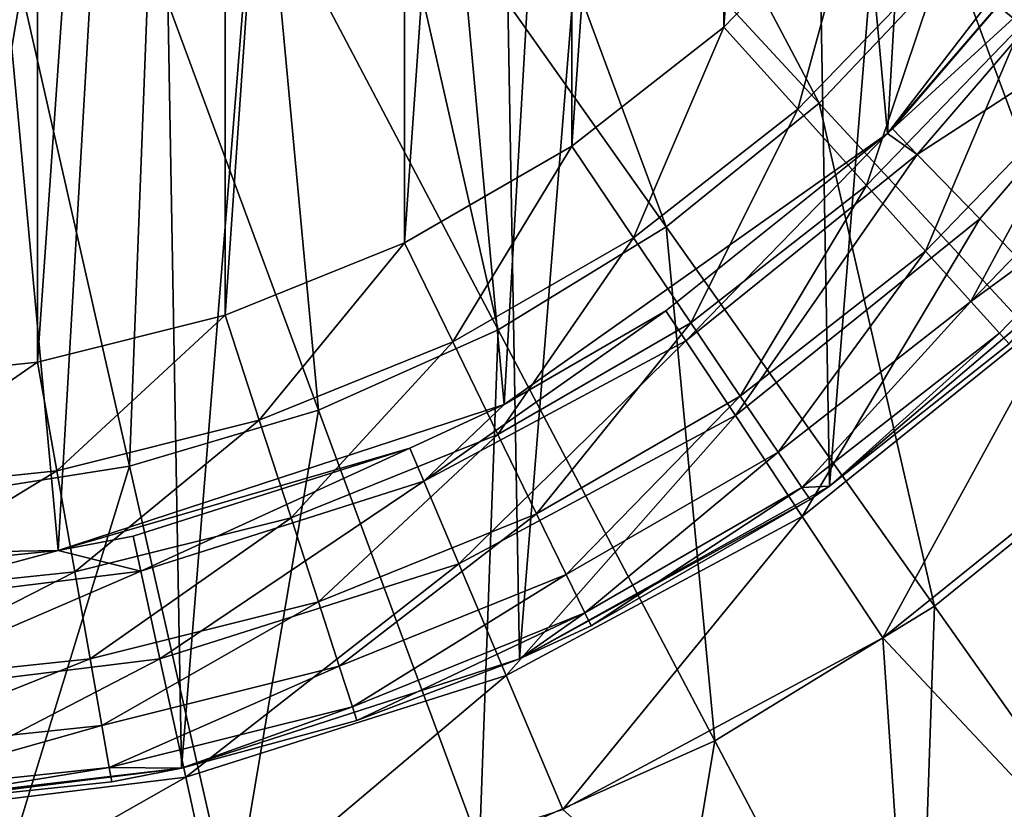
# Model space of a CAD drawing. Header units: millimetres. Extents: x 64 to 3333, y 103 to 3347.
# Tile 489 of 519: x 3288 to 3299, y 2243 to 2253. Entities that reach past the tile are written whole.
import ezdxf

# ---------------------------------------------------------------- set-up
doc = ezdxf.new("R2010")
doc.units = ezdxf.units.MM
doc.header["$LTSCALE"] = 25.4
doc.layers.get('0').update_dxf_attribs({"true_color": 0xff5454})

# ---------------------------------------------------------------- blocks, each defined once
blk = doc.blocks.new('SPIDER-6785-9743.STL')
at = {"color": 0}
mesh = blk.add_polyface(dxfattribs=at)
corners = [(3264.3, 2268.423, 114.71), (3264.446, 2260.133, 114.71), (3263.965, 2264.271, 114.71), (3265.438, 2272.43, 114.71), (3265.726, 2256.169, 114.71), (3267.336, 2276.138, 114.71), (3267.754, 2252.531, 114.71), (3269.922, 2279.405, 114.71), (3270.454, 2249.358, 114.71), (3273.094, 2282.104, 114.71), (3273.72, 2246.772, 114.71), (3276.733, 2284.133, 114.71), (3277.428, 2244.874, 114.71), (3280.697, 2285.412, 114.71), (3281.436, 2243.736, 114.71), (3284.835, 2285.894, 114.71), (3285.588, 2243.401, 114.71), (3288.987, 2285.559, 114.71), (3289.726, 2243.882, 114.71), (3292.994, 2284.421, 114.71), (3293.69, 2245.162, 114.71), (3296.702, 2282.522, 114.71), (3297.328, 2247.19, 114.71), (3299.969, 2279.937, 114.71), (3300.501, 2249.89, 114.71), (3302.668, 2276.764, 114.71), (3303.086, 2253.156, 114.71), (3304.697, 2273.126, 114.71), (3304.985, 2256.864, 114.71), (3305.976, 2269.162, 114.71), (3306.123, 2260.872, 114.71), (3306.458, 2265.024, 114.71)]
mesh.append_faces([[corners[k] for k in face] for face in [(0, 1, 2), (30, 29, 31)]], dxfattribs={"vtx0": -1, "color": 0})
mesh.append_faces([[corners[k] for k in face] for face in [(1, 3, 4), (4, 5, 6), (6, 7, 8), (8, 9, 10), (10, 11, 12), (12, 13, 14), (14, 15, 16), (16, 17, 18), (18, 19, 20), (20, 21, 22), (22, 23, 24), (24, 25, 26), (26, 27, 28), (28, 29, 30)]], dxfattribs={"vtx0": -1, "vtx1": -1, "color": 0})
mesh.append_faces([[corners[k] for k in face] for face in [(1, 0, 3), (4, 3, 5), (6, 5, 7), (8, 7, 9), (10, 9, 11), (12, 11, 13), (14, 13, 15), (16, 15, 17), (18, 17, 19), (20, 19, 21), (22, 21, 23), (24, 23, 25), (26, 25, 27), (28, 27, 29)]], dxfattribs={"vtx0": -1, "vtx2": -1, "color": 0})
at = {"color": 7, "true_color": 0xffffff}
mesh = blk.add_polyface(dxfattribs=at)
corners = [(3267.279, 2260.227, 124.919), (3267.905, 2271.097, 124.919), (3266.772, 2265.709, 124.919), (3269.378, 2255.138, 124.919), (3270.574, 2275.912, 124.919), (3272.885, 2250.893, 124.919), (3274.545, 2279.726, 124.919), (3277.486, 2247.871, 124.919), (3279.463, 2282.2, 124.919), (3282.774, 2246.339, 124.919), (3284.892, 2283.114, 124.919), (3288.279, 2246.434, 124.919), (3290.35, 2282.388, 124.919), (3293.511, 2248.148, 124.919), (3295.351, 2280.085, 124.919), (3298.006, 2251.327, 124.919), (3299.45, 2276.411, 124.919), (3301.364, 2255.69, 124.919), (3302.285, 2271.691, 124.919), (3303.286, 2260.849, 124.919), (3303.603, 2266.345, 124.919)]
mesh.append_faces([[corners[k] for k in face] for face in [(0, 1, 2), (18, 19, 20)]], dxfattribs={"vtx0": -1, "color": 7})
mesh.append_faces([[corners[k] for k in face] for face in [(1, 3, 4), (4, 5, 6), (6, 7, 8), (8, 9, 10), (10, 11, 12), (12, 13, 14), (14, 15, 16), (16, 17, 18)]], dxfattribs={"vtx0": -1, "vtx1": -1, "color": 7})
mesh.append_faces([[corners[k] for k in face] for face in [(1, 0, 3), (4, 3, 5), (6, 5, 7), (8, 7, 9), (10, 9, 11), (12, 11, 13), (14, 13, 15), (16, 15, 17), (18, 17, 19)]], dxfattribs={"vtx0": -1, "vtx2": -1, "color": 7})
at = {"color": 0}
mesh = blk.add_polyface(dxfattribs=at)
corners = [(3269.001, 2263.51, 179.71), (3269.316, 2268.022, 179.71), (3269.001, 2265.777, 179.71), (3269.317, 2261.265, 179.71), (3269.94, 2270.201, 179.71), (3269.943, 2259.086, 179.71), (3270.862, 2272.273, 179.71), (3270.865, 2257.015, 179.71), (3272.062, 2274.196, 179.71), (3272.067, 2255.093, 179.71), (3273.519, 2275.933, 179.71), (3273.525, 2253.356, 179.71), (3275.204, 2277.45, 179.71), (3275.21, 2251.84, 179.71), (3277.083, 2278.718, 179.71), (3277.09, 2250.572, 179.71), (3279.12, 2279.713, 179.71), (3279.128, 2249.579, 179.71), (3281.276, 2280.414, 179.71), (3281.284, 2248.879, 179.71), (3283.509, 2280.808, 179.71), (3283.517, 2248.486, 179.71), (3285.774, 2280.888, 179.71), (3285.783, 2248.407, 179.71), (3288.029, 2280.651, 179.71), (3288.037, 2248.645, 179.71), (3290.229, 2280.103, 179.71), (3290.237, 2249.194, 179.71), (3292.331, 2279.255, 179.71), (3292.339, 2250.044, 179.71), (3294.295, 2278.122, 179.71), (3294.302, 2251.178, 179.71), (3296.082, 2276.726, 179.71), (3296.088, 2252.574, 179.71), (3297.657, 2275.096, 179.71), (3297.662, 2254.205, 179.71), (3298.99, 2273.262, 179.71), (3298.994, 2256.04, 179.71), (3300.055, 2271.261, 179.71), (3300.058, 2258.042, 179.71), (3300.831, 2269.131, 179.71), (3300.833, 2260.172, 179.71), (3301.303, 2266.913, 179.71), (3301.304, 2262.39, 179.71), (3301.461, 2264.652, 179.71)]
mesh.append_faces([[corners[k] for k in face] for face in [(0, 1, 2), (42, 43, 44)]], dxfattribs={"vtx0": -1, "color": 0})
mesh.append_faces([[corners[k] for k in face] for face in [(1, 3, 4), (4, 5, 6), (6, 7, 8), (8, 9, 10), (10, 11, 12), (12, 13, 14), (14, 15, 16), (16, 17, 18), (18, 19, 20), (20, 21, 22), (22, 23, 24), (24, 25, 26), (26, 27, 28), (28, 29, 30), (30, 31, 32), (32, 33, 34), (34, 35, 36), (36, 37, 38), (38, 39, 40), (40, 41, 42)]], dxfattribs={"vtx0": -1, "vtx1": -1, "color": 0})
mesh.append_faces([[corners[k] for k in face] for face in [(1, 0, 3), (4, 3, 5), (6, 5, 7), (8, 7, 9), (10, 9, 11), (12, 11, 13), (14, 13, 15), (16, 15, 17), (18, 17, 19), (20, 19, 21), (22, 21, 23), (24, 23, 25), (26, 25, 27), (28, 27, 29), (30, 29, 31), (32, 31, 33), (34, 33, 35), (36, 35, 37), (38, 37, 39), (40, 39, 41), (42, 41, 43)]], dxfattribs={"vtx0": -1, "vtx2": -1, "color": 0})
at = {"color": 7, "true_color": 0xffffff}
mesh = blk.add_polyface(dxfattribs=at)
corners = [(3294.387, 2257.023, 15.426), (3297.204, 2251.685, 17.288), (3293.313, 2255.891, 15.426), (3298.793, 2253.362, 17.288)]
mesh.append_faces([[corners[k] for k in face] for face in [(0, 1, 2), (1, 0, 3)]], dxfattribs={"vtx0": -1, "color": 7})
mesh = blk.add_polyface(dxfattribs=at)
corners = [(3293.313, 2255.891, 15.426), (3295.409, 2250.231, 17.288), (3292.101, 2254.908, 15.426), (3297.204, 2251.685, 17.288)]
mesh.append_faces([[corners[k] for k in face] for face in [(0, 1, 2), (1, 0, 3)]], dxfattribs={"vtx0": -1, "color": 7})
mesh = blk.add_polyface(dxfattribs=at)
corners = [(3301.364, 2255.69, 124.919), (3298.006, 2251.327, 124.919), (3300.283, 2253.971, 110.691)]
mesh.append_faces([[corners[k] for k in face] for face in [(0, 1, 2)]], dxfattribs={"color": 7})
at = {"color": 0}
mesh = blk.add_polyface(dxfattribs=at)
corners = [(3299.578, 2252.599, 179.04), (3300.092, 2255.354, 179.54), (3298.654, 2253.374, 179.54), (3301.115, 2254.716, 179.04)]
mesh.append_faces([[corners[k] for k in face] for face in [(0, 1, 2), (1, 0, 3)]], dxfattribs={"vtx0": -1, "color": 0})
at = {"color": 7, "true_color": 0xffffff}
mesh = blk.add_polyface(dxfattribs=at)
corners = [(3300.15, 2255.231, 17.288), (3302.985, 2249.878, 19.854), (3298.793, 2253.362, 17.288), (3304.761, 2252.324, 19.854)]
mesh.append_faces([[corners[k] for k in face] for face in [(0, 1, 2), (1, 0, 3)]], dxfattribs={"vtx0": -1, "color": 7})
mesh = blk.add_polyface(dxfattribs=at)
corners = [(3292.101, 2254.908, 15.426), (3293.44, 2249.023, 17.288), (3290.771, 2254.092, 15.426), (3295.409, 2250.231, 17.288)]
mesh.append_faces([[corners[k] for k in face] for face in [(0, 1, 2), (1, 0, 3)]], dxfattribs={"vtx0": -1, "color": 7})
at = {"color": 0}
mesh = blk.add_polyface(dxfattribs=at)
corners = [(3296.954, 2251.613, 179.54), (3297.662, 2254.205, 179.71), (3296.088, 2252.574, 179.71), (3298.654, 2253.374, 179.54)]
mesh.append_faces([[corners[k] for k in face] for face in [(0, 1, 2), (1, 0, 3)]], dxfattribs={"vtx0": -1, "color": 0})
at = {"color": 7, "true_color": 0xffffff}
mesh = blk.add_polyface(dxfattribs=at)
corners = [(3290.771, 2254.092, 15.426), (3291.331, 2248.083, 17.288), (3289.345, 2253.457, 15.426), (3293.44, 2249.023, 17.288)]
mesh.append_faces([[corners[k] for k in face] for face in [(0, 1, 2), (1, 0, 3)]], dxfattribs={"vtx0": -1, "color": 7})
mesh = blk.add_polyface(dxfattribs=at)
corners = [(3300.283, 2253.971, 110.691), (3298.006, 2251.327, 124.919), (3298.064, 2251.384, 110.691)]
mesh.append_faces([[corners[k] for k in face] for face in [(0, 1, 2)]], dxfattribs={"color": 7})
mesh = blk.add_polyface(dxfattribs=at)
corners = [(3300.626, 2253.728, 108.956), (3298.064, 2251.384, 110.691), (3298.357, 2251.081, 108.956), (3300.283, 2253.971, 110.691)]
mesh.append_faces([[corners[k] for k in face] for face in [(0, 1, 2), (1, 0, 3)]], dxfattribs={"vtx0": -1, "color": 7})
mesh = blk.add_polyface(dxfattribs=at)
corners = [(3301.485, 2253.119, 106.87), (3298.357, 2251.081, 108.956), (3299.09, 2250.325, 106.87), (3300.626, 2253.728, 108.956)]
mesh.append_faces([[corners[k] for k in face] for face in [(0, 1, 2), (1, 0, 3)]], dxfattribs={"vtx0": -1, "color": 7})
mesh = blk.add_polyface(dxfattribs=at)
corners = [(3289.345, 2253.457, 15.426), (3289.116, 2247.426, 17.288), (3287.849, 2253.013, 15.426), (3291.331, 2248.083, 17.288)]
mesh.append_faces([[corners[k] for k in face] for face in [(0, 1, 2), (1, 0, 3)]], dxfattribs={"vtx0": -1, "color": 7})
at = {"color": 0}
mesh = blk.add_polyface(dxfattribs=at)
corners = [(3297.761, 2250.717, 179.04), (3298.654, 2253.374, 179.54), (3296.954, 2251.613, 179.54), (3299.578, 2252.599, 179.04)]
mesh.append_faces([[corners[k] for k in face] for face in [(0, 1, 2), (1, 0, 3)]], dxfattribs={"vtx0": -1, "color": 0})
at = {"color": 7, "true_color": 0xffffff}
mesh = blk.add_polyface(dxfattribs=at)
corners = [(3298.793, 2253.362, 17.288), (3300.906, 2247.684, 19.854), (3297.204, 2251.685, 17.288), (3302.985, 2249.878, 19.854)]
mesh.append_faces([[corners[k] for k in face] for face in [(0, 1, 2), (1, 0, 3)]], dxfattribs={"vtx0": -1, "color": 7})
mesh = blk.add_polyface(dxfattribs=at)
corners = [(3300.079, 2249.304, 105.177), (3301.485, 2253.119, 106.87), (3299.09, 2250.325, 106.87), (3302.646, 2252.297, 105.177)]
mesh.append_faces([[corners[k] for k in face] for face in [(0, 1, 2), (1, 0, 3)]], dxfattribs={"vtx0": -1, "color": 7})
mesh = blk.add_polyface(dxfattribs=at)
corners = [(3287.849, 2253.013, 15.426), (3286.835, 2247.063, 17.288), (3286.308, 2252.768, 15.426), (3289.116, 2247.426, 17.288)]
mesh.append_faces([[corners[k] for k in face] for face in [(0, 1, 2), (1, 0, 3)]], dxfattribs={"vtx0": -1, "color": 7})
at = {"color": 0}
mesh = blk.add_polyface(dxfattribs=at)
corners = [(3295.026, 2250.105, 179.54), (3296.088, 2252.574, 179.71), (3294.302, 2251.178, 179.71), (3296.954, 2251.613, 179.54)]
mesh.append_faces([[corners[k] for k in face] for face in [(0, 1, 2), (1, 0, 3)]], dxfattribs={"vtx0": -1, "color": 0})
mesh = blk.add_polyface(dxfattribs=at)
corners = [(3298.454, 2249.947, 178.246), (3299.578, 2252.599, 179.04), (3297.761, 2250.717, 179.04), (3300.371, 2251.933, 178.246)]
mesh.append_faces([[corners[k] for k in face] for face in [(0, 1, 2), (1, 0, 3)]], dxfattribs={"vtx0": -1, "color": 0})
mesh = blk.add_polyface(dxfattribs=at)
corners = [(3298.986, 2249.357, 177.21), (3300.371, 2251.933, 178.246), (3298.454, 2249.947, 178.246), (3300.98, 2251.423, 177.21)]
mesh.append_faces([[corners[k] for k in face] for face in [(0, 1, 2), (1, 0, 3)]], dxfattribs={"vtx0": -1, "color": 0})
mesh = blk.add_polyface(dxfattribs=at)
corners = [(3295.7, 2249.106, 179.04), (3296.954, 2251.613, 179.54), (3295.026, 2250.105, 179.54), (3297.761, 2250.717, 179.04)]
mesh.append_faces([[corners[k] for k in face] for face in [(0, 1, 2), (1, 0, 3)]], dxfattribs={"vtx0": -1, "color": 0})
at = {"color": 7, "true_color": 0xffffff}
mesh = blk.add_polyface(dxfattribs=at)
corners = [(3297.204, 2251.685, 17.288), (3298.557, 2245.781, 19.854), (3295.409, 2250.231, 17.288), (3300.906, 2247.684, 19.854)]
mesh.append_faces([[corners[k] for k in face] for face in [(0, 1, 2), (1, 0, 3)]], dxfattribs={"vtx0": -1, "color": 7})
mesh = blk.add_polyface(dxfattribs=at)
corners = [(3298.006, 2251.327, 110.691), (3298.357, 2251.081, 108.956), (3298.064, 2251.384, 110.691)]
mesh.append_faces([[corners[k] for k in face] for face in [(0, 1, 2)]], dxfattribs={"color": 7})
mesh = blk.add_polyface(dxfattribs=at)
corners = [(3298.006, 2251.327, 124.919), (3298.006, 2251.327, 110.691), (3298.064, 2251.384, 110.691)]
mesh.append_faces([[corners[k] for k in face] for face in [(0, 1, 2)]], dxfattribs={"color": 7})
at = {"color": 0}
mesh = blk.add_polyface(dxfattribs=at)
corners = [(3301.363, 2251.102, 176.004), (3298.986, 2249.357, 177.21), (3299.32, 2248.986, 176.004), (3300.98, 2251.423, 177.21)]
mesh.append_faces([[corners[k] for k in face] for face in [(0, 1, 2), (1, 0, 3)]], dxfattribs={"vtx0": -1, "color": 0})
at = {"color": 7, "true_color": 0xffffff}
mesh = blk.add_polyface(dxfattribs=at)
corners = [(3293.511, 2248.148, 124.919), (3295.408, 2249.248, 110.691), (3298.006, 2251.327, 124.919)]
mesh.append_faces([[corners[k] for k in face] for face in [(0, 1, 2)]], dxfattribs={"color": 7})
mesh = blk.add_polyface(dxfattribs=at)
corners = [(3295.408, 2249.248, 110.691), (3295.641, 2248.896, 108.956), (3298.006, 2251.327, 110.691)]
mesh.append_faces([[corners[k] for k in face] for face in [(0, 1, 2)]], dxfattribs={"color": 7})
mesh = blk.add_polyface(dxfattribs=at)
corners = [(3298.006, 2251.327, 124.919), (3295.408, 2249.248, 110.691), (3298.006, 2251.327, 110.691)]
mesh.append_faces([[corners[k] for k in face] for face in [(0, 1, 2)]], dxfattribs={"color": 7})
mesh = blk.add_polyface(dxfattribs=at)
corners = [(3298.006, 2251.327, 110.691), (3295.641, 2248.896, 108.956), (3298.357, 2251.081, 108.956)]
mesh.append_faces([[corners[k] for k in face] for face in [(0, 1, 2)]], dxfattribs={"color": 7})
at = {"color": 0}
mesh = blk.add_polyface(dxfattribs=at)
corners = [(3292.906, 2248.881, 179.54), (3294.302, 2251.178, 179.71), (3292.339, 2250.044, 179.71), (3295.026, 2250.105, 179.54)]
mesh.append_faces([[corners[k] for k in face] for face in [(0, 1, 2), (1, 0, 3)]], dxfattribs={"vtx0": -1, "color": 0})
at = {"color": 7, "true_color": 0xffffff}
mesh = blk.add_polyface(dxfattribs=at)
corners = [(3298.357, 2251.081, 108.956), (3296.222, 2248.019, 106.87), (3299.09, 2250.325, 106.87), (3295.641, 2248.896, 108.956)]
mesh.append_faces([[corners[k] for k in face] for face in [(0, 1, 2), (1, 0, 3)]], dxfattribs={"vtx0": -1, "color": 7})
at = {"color": 0}
mesh = blk.add_polyface(dxfattribs=at)
corners = [(3301.363, 2251.102, 176.004), (3299.32, 2248.986, 176.004), (3299.434, 2248.859, 174.71)]
mesh.append_faces([[corners[k] for k in face] for face in [(0, 1, 2)]], dxfattribs={"color": 0})
mesh = blk.add_polyface(dxfattribs=at)
corners = [(3296.28, 2248.247, 178.246), (3297.761, 2250.717, 179.04), (3295.7, 2249.106, 179.04), (3298.454, 2249.947, 178.246)]
mesh.append_faces([[corners[k] for k in face] for face in [(0, 1, 2), (1, 0, 3)]], dxfattribs={"vtx0": -1, "color": 0})
at = {"color": 7, "true_color": 0xffffff}
mesh = blk.add_polyface(dxfattribs=at)
corners = [(3297.007, 2246.833, 105.177), (3299.09, 2250.325, 106.87), (3296.222, 2248.019, 106.87), (3300.079, 2249.304, 105.177)]
mesh.append_faces([[corners[k] for k in face] for face in [(0, 1, 2), (1, 0, 3)]], dxfattribs={"vtx0": -1, "color": 7})
mesh = blk.add_polyface(dxfattribs=at)
corners = [(3295.409, 2250.231, 17.288), (3295.98, 2244.2, 19.854), (3293.44, 2249.023, 17.288), (3298.557, 2245.781, 19.854)]
mesh.append_faces([[corners[k] for k in face] for face in [(0, 1, 2), (1, 0, 3)]], dxfattribs={"vtx0": -1, "color": 7})
at = {"color": 0}
mesh = blk.add_polyface(dxfattribs=at)
corners = [(3293.435, 2247.797, 179.04), (3295.026, 2250.105, 179.54), (3292.906, 2248.881, 179.54), (3295.7, 2249.106, 179.04)]
mesh.append_faces([[corners[k] for k in face] for face in [(0, 1, 2), (1, 0, 3)]], dxfattribs={"vtx0": -1, "color": 0})
mesh = blk.add_polyface(dxfattribs=at)
corners = [(3290.637, 2247.963, 179.54), (3292.339, 2250.044, 179.71), (3290.237, 2249.194, 179.71), (3292.906, 2248.881, 179.54)]
mesh.append_faces([[corners[k] for k in face] for face in [(0, 1, 2), (1, 0, 3)]], dxfattribs={"vtx0": -1, "color": 0})
mesh = blk.add_polyface(dxfattribs=at)
corners = [(3298.454, 2249.947, 178.246), (3296.724, 2247.589, 177.21), (3298.986, 2249.357, 177.21), (3296.28, 2248.247, 178.246)]
mesh.append_faces([[corners[k] for k in face] for face in [(0, 1, 2), (1, 0, 3)]], dxfattribs={"vtx0": -1, "color": 0})
mesh = blk.add_polyface(dxfattribs=at)
corners = [(3299.434, 2248.859, 174.71), (3297.328, 2247.19, 114.71), (3300.501, 2249.89, 114.71)]
mesh.append_faces([[corners[k] for k in face] for face in [(0, 1, 2)]], dxfattribs={"color": 0})
mesh = blk.add_polyface(dxfattribs=at)
corners = [(3298.986, 2249.357, 177.21), (3297.003, 2247.175, 176.004), (3299.32, 2248.986, 176.004), (3296.724, 2247.589, 177.21)]
mesh.append_faces([[corners[k] for k in face] for face in [(0, 1, 2), (1, 0, 3)]], dxfattribs={"vtx0": -1, "color": 0})
at = {"color": 7, "true_color": 0xffffff}
mesh = blk.add_polyface(dxfattribs=at)
corners = [(3297.951, 2245.408, 103.919), (3300.079, 2249.304, 105.177), (3297.007, 2246.833, 105.177), (3301.269, 2248.077, 103.919)]
mesh.append_faces([[corners[k] for k in face] for face in [(0, 1, 2), (1, 0, 3)]], dxfattribs={"vtx0": -1, "color": 7})
at = {"color": 0}
mesh = blk.add_polyface(dxfattribs=at)
corners = [(3288.262, 2247.371, 179.54), (3290.237, 2249.194, 179.71), (3288.037, 2248.645, 179.71), (3290.637, 2247.963, 179.54)]
mesh.append_faces([[corners[k] for k in face] for face in [(0, 1, 2), (1, 0, 3)]], dxfattribs={"vtx0": -1, "color": 0})
at = {"color": 7, "true_color": 0xffffff}
mesh = blk.add_polyface(dxfattribs=at)
corners = [(3295.408, 2249.248, 110.691), (3292.569, 2247.248, 108.956), (3295.641, 2248.896, 108.956)]
mesh.append_faces([[corners[k] for k in face] for face in [(0, 1, 2)]], dxfattribs={"color": 7})
mesh = blk.add_polyface(dxfattribs=at)
corners = [(3293.511, 2248.148, 110.691), (3292.569, 2247.248, 108.956), (3295.408, 2249.248, 110.691)]
mesh.append_faces([[corners[k] for k in face] for face in [(0, 1, 2)]], dxfattribs={"color": 7})
mesh = blk.add_polyface(dxfattribs=at)
corners = [(3293.511, 2248.148, 124.919), (3293.511, 2248.148, 110.691), (3295.408, 2249.248, 110.691)]
mesh.append_faces([[corners[k] for k in face] for face in [(0, 1, 2)]], dxfattribs={"color": 7})
at = {"color": 0}
mesh = blk.add_polyface(dxfattribs=at)
corners = [(3293.889, 2246.866, 178.246), (3295.7, 2249.106, 179.04), (3293.435, 2247.797, 179.04), (3296.28, 2248.247, 178.246)]
mesh.append_faces([[corners[k] for k in face] for face in [(0, 1, 2), (1, 0, 3)]], dxfattribs={"vtx0": -1, "color": 0})
at = {"color": 7, "true_color": 0xffffff}
mesh = blk.add_polyface(dxfattribs=at)
corners = [(3293.44, 2249.023, 17.288), (3293.219, 2242.97, 19.854), (3291.331, 2248.083, 17.288), (3295.98, 2244.2, 19.854)]
mesh.append_faces([[corners[k] for k in face] for face in [(0, 1, 2), (1, 0, 3)]], dxfattribs={"vtx0": -1, "color": 7})
at = {"color": 0}
mesh = blk.add_polyface(dxfattribs=at)
corners = [(3297.003, 2247.175, 176.004), (3297.328, 2247.19, 174.71), (3299.32, 2248.986, 176.004)]
mesh.append_faces([[corners[k] for k in face] for face in [(0, 1, 2)]], dxfattribs={"color": 0})
mesh = blk.add_polyface(dxfattribs=at)
corners = [(3299.32, 2248.986, 176.004), (3297.328, 2247.19, 174.71), (3299.434, 2248.859, 174.71)]
mesh.append_faces([[corners[k] for k in face] for face in [(0, 1, 2)]], dxfattribs={"color": 0})
mesh = blk.add_polyface(dxfattribs=at)
corners = [(3291.01, 2246.817, 179.04), (3292.906, 2248.881, 179.54), (3290.637, 2247.963, 179.54), (3293.435, 2247.797, 179.04)]
mesh.append_faces([[corners[k] for k in face] for face in [(0, 1, 2), (1, 0, 3)]], dxfattribs={"vtx0": -1, "color": 0})
at = {"color": 7, "true_color": 0xffffff}
mesh = blk.add_polyface(dxfattribs=at)
corners = [(3295.641, 2248.896, 108.956), (3292.979, 2246.279, 106.87), (3296.222, 2248.019, 106.87), (3292.569, 2247.248, 108.956)]
mesh.append_faces([[corners[k] for k in face] for face in [(0, 1, 2), (1, 0, 3)]], dxfattribs={"vtx0": -1, "color": 7})
at = {"color": 0}
mesh = blk.add_polyface(dxfattribs=at)
corners = [(3297.328, 2247.19, 174.71), (3297.328, 2247.19, 114.71), (3299.434, 2248.859, 174.71)]
mesh.append_faces([[corners[k] for k in face] for face in [(0, 1, 2)]], dxfattribs={"color": 0})
mesh = blk.add_polyface(dxfattribs=at)
corners = [(3285.828, 2247.114, 179.54), (3288.037, 2248.645, 179.71), (3285.783, 2248.407, 179.71), (3288.262, 2247.371, 179.54)]
mesh.append_faces([[corners[k] for k in face] for face in [(0, 1, 2), (1, 0, 3)]], dxfattribs={"vtx0": -1, "color": 0})
mesh = blk.add_polyface(dxfattribs=at)
corners = [(3296.28, 2248.247, 178.246), (3294.238, 2246.152, 177.21), (3296.724, 2247.589, 177.21), (3293.889, 2246.866, 178.246)]
mesh.append_faces([[corners[k] for k in face] for face in [(0, 1, 2), (1, 0, 3)]], dxfattribs={"vtx0": -1, "color": 0})
at = {"color": 7, "true_color": 0xffffff}
mesh = blk.add_polyface(dxfattribs=at)
corners = [(3288.279, 2246.434, 124.919), (3292.405, 2247.636, 110.691), (3293.511, 2248.148, 124.919)]
mesh.append_faces([[corners[k] for k in face] for face in [(0, 1, 2)]], dxfattribs={"color": 7})
mesh = blk.add_polyface(dxfattribs=at)
corners = [(3292.405, 2247.636, 110.691), (3292.569, 2247.248, 108.956), (3293.511, 2248.148, 110.691)]
mesh.append_faces([[corners[k] for k in face] for face in [(0, 1, 2)]], dxfattribs={"color": 7})
mesh = blk.add_polyface(dxfattribs=at)
corners = [(3293.511, 2248.148, 124.919), (3292.405, 2247.636, 110.691), (3293.511, 2248.148, 110.691)]
mesh.append_faces([[corners[k] for k in face] for face in [(0, 1, 2)]], dxfattribs={"color": 7})
mesh = blk.add_polyface(dxfattribs=at)
corners = [(3291.331, 2248.083, 17.288), (3290.322, 2242.11, 19.854), (3289.116, 2247.426, 17.288), (3293.219, 2242.97, 19.854)]
mesh.append_faces([[corners[k] for k in face] for face in [(0, 1, 2), (1, 0, 3)]], dxfattribs={"vtx0": -1, "color": 7})
mesh = blk.add_polyface(dxfattribs=at)
corners = [(3296.222, 2248.019, 106.87), (3293.533, 2244.969, 105.177), (3297.007, 2246.833, 105.177), (3292.979, 2246.279, 106.87)]
mesh.append_faces([[corners[k] for k in face] for face in [(0, 1, 2), (1, 0, 3)]], dxfattribs={"vtx0": -1, "color": 7})
mesh = blk.add_polyface(dxfattribs=at)
corners = [(3301.476, 2241.655, 100.694), (3301.269, 2248.077, 103.919), (3297.951, 2245.408, 103.919)]
mesh.append_faces([[corners[k] for k in face] for face in [(0, 1, 2)]], dxfattribs={"color": 7})
at = {"color": 0}
mesh = blk.add_polyface(dxfattribs=at)
corners = [(3288.472, 2246.183, 179.04), (3290.637, 2247.963, 179.54), (3288.262, 2247.371, 179.54), (3291.01, 2246.817, 179.04)]
mesh.append_faces([[corners[k] for k in face] for face in [(0, 1, 2), (1, 0, 3)]], dxfattribs={"vtx0": -1, "color": 0})
mesh = blk.add_polyface(dxfattribs=at)
corners = [(3291.33, 2245.832, 178.246), (3293.435, 2247.797, 179.04), (3291.01, 2246.817, 179.04), (3293.889, 2246.866, 178.246)]
mesh.append_faces([[corners[k] for k in face] for face in [(0, 1, 2), (1, 0, 3)]], dxfattribs={"vtx0": -1, "color": 0})
at = {"color": 7, "true_color": 0xffffff}
mesh = blk.add_polyface(dxfattribs=at)
corners = [(3300.906, 2247.684, 19.854), (3301.494, 2241.629, 23.083), (3298.557, 2245.781, 19.854), (3304.36, 2243.951, 23.083)]
mesh.append_faces([[corners[k] for k in face] for face in [(0, 1, 2), (1, 0, 3)]], dxfattribs={"vtx0": -1, "color": 7})
mesh = blk.add_polyface(dxfattribs=at)
corners = [(3288.279, 2246.434, 124.919), (3289.157, 2246.604, 110.691), (3292.405, 2247.636, 110.691)]
mesh.append_faces([[corners[k] for k in face] for face in [(0, 1, 2)]], dxfattribs={"color": 7})
mesh = blk.add_polyface(dxfattribs=at)
corners = [(3292.405, 2247.636, 110.691), (3289.247, 2246.193, 108.956), (3292.569, 2247.248, 108.956), (3289.157, 2246.604, 110.691)]
mesh.append_faces([[corners[k] for k in face] for face in [(0, 1, 2), (1, 0, 3)]], dxfattribs={"vtx0": -1, "color": 7})
at = {"color": 0}
mesh = blk.add_polyface(dxfattribs=at)
corners = [(3296.724, 2247.589, 177.21), (3294.457, 2245.704, 176.004), (3297.003, 2247.175, 176.004), (3294.238, 2246.152, 177.21)]
mesh.append_faces([[corners[k] for k in face] for face in [(0, 1, 2), (1, 0, 3)]], dxfattribs={"vtx0": -1, "color": 0})
mesh = blk.add_polyface(dxfattribs=at)
corners = [(3285.871, 2245.909, 179.04), (3288.262, 2247.371, 179.54), (3285.828, 2247.114, 179.54), (3288.472, 2246.183, 179.04)]
mesh.append_faces([[corners[k] for k in face] for face in [(0, 1, 2), (1, 0, 3)]], dxfattribs={"vtx0": -1, "color": 0})
at = {"color": 7, "true_color": 0xffffff}
mesh = blk.add_polyface(dxfattribs=at)
corners = [(3289.116, 2247.426, 17.288), (3287.336, 2241.636, 19.854), (3286.835, 2247.063, 17.288), (3290.322, 2242.11, 19.854)]
mesh.append_faces([[corners[k] for k in face] for face in [(0, 1, 2), (1, 0, 3)]], dxfattribs={"vtx0": -1, "color": 7})
mesh = blk.add_polyface(dxfattribs=at)
corners = [(3292.569, 2247.248, 108.956), (3289.471, 2245.164, 106.87), (3292.979, 2246.279, 106.87), (3289.247, 2246.193, 108.956)]
mesh.append_faces([[corners[k] for k in face] for face in [(0, 1, 2), (1, 0, 3)]], dxfattribs={"vtx0": -1, "color": 7})
at = {"color": 0}
mesh = blk.add_polyface(dxfattribs=at)
corners = [(3297.328, 2247.19, 174.71), (3293.69, 2245.162, 114.71), (3297.328, 2247.19, 114.71)]
mesh.append_faces([[corners[k] for k in face] for face in [(0, 1, 2)]], dxfattribs={"color": 0})
mesh = blk.add_polyface(dxfattribs=at)
corners = [(3297.099, 2247.033, 174.71), (3293.69, 2245.162, 114.71), (3297.328, 2247.19, 174.71)]
mesh.append_faces([[corners[k] for k in face] for face in [(0, 1, 2)]], dxfattribs={"color": 0})
mesh = blk.add_polyface(dxfattribs=at)
corners = [(3297.003, 2247.175, 176.004), (3294.532, 2245.55, 174.71), (3297.099, 2247.033, 174.71), (3294.457, 2245.704, 176.004)]
mesh.append_faces([[corners[k] for k in face] for face in [(0, 1, 2), (1, 0, 3)]], dxfattribs={"vtx0": -1, "color": 0})
mesh = blk.add_polyface(dxfattribs=at)
corners = [(3297.003, 2247.175, 176.004), (3297.099, 2247.033, 174.71), (3297.328, 2247.19, 174.71)]
mesh.append_faces([[corners[k] for k in face] for face in [(0, 1, 2)]], dxfattribs={"color": 0})
mesh = blk.add_polyface(dxfattribs=at)
corners = [(3294.532, 2245.55, 174.71), (3293.69, 2245.162, 114.71), (3297.099, 2247.033, 174.71)]
mesh.append_faces([[corners[k] for k in face] for face in [(0, 1, 2)]], dxfattribs={"color": 0})
mesh = blk.add_polyface(dxfattribs=at)
corners = [(3293.889, 2246.866, 178.246), (3291.576, 2245.076, 177.21), (3294.238, 2246.152, 177.21), (3291.33, 2245.832, 178.246)]
mesh.append_faces([[corners[k] for k in face] for face in [(0, 1, 2), (1, 0, 3)]], dxfattribs={"vtx0": -1, "color": 0})
mesh = blk.add_polyface(dxfattribs=at)
corners = [(3288.652, 2245.163, 178.246), (3291.01, 2246.817, 179.04), (3288.472, 2246.183, 179.04), (3291.33, 2245.832, 178.246)]
mesh.append_faces([[corners[k] for k in face] for face in [(0, 1, 2), (1, 0, 3)]], dxfattribs={"vtx0": -1, "color": 0})
at = {"color": 7, "true_color": 0xffffff}
mesh = blk.add_polyface(dxfattribs=at)
corners = [(3294.198, 2243.395, 103.919), (3297.007, 2246.833, 105.177), (3293.533, 2244.969, 105.177), (3297.951, 2245.408, 103.919)]
mesh.append_faces([[corners[k] for k in face] for face in [(0, 1, 2), (1, 0, 3)]], dxfattribs={"vtx0": -1, "color": 7})
mesh = blk.add_polyface(dxfattribs=at)
corners = [(3288.279, 2246.434, 110.691), (3289.247, 2246.193, 108.956), (3289.157, 2246.604, 110.691)]
mesh.append_faces([[corners[k] for k in face] for face in [(0, 1, 2)]], dxfattribs={"color": 7})
mesh = blk.add_polyface(dxfattribs=at)
corners = [(3288.279, 2246.434, 124.919), (3288.279, 2246.434, 110.691), (3289.157, 2246.604, 110.691)]
mesh.append_faces([[corners[k] for k in face] for face in [(0, 1, 2)]], dxfattribs={"color": 7})
mesh = blk.add_polyface(dxfattribs=at)
corners = [(3282.774, 2246.339, 124.919), (3285.774, 2246.186, 110.691), (3288.279, 2246.434, 124.919)]
mesh.append_faces([[corners[k] for k in face] for face in [(0, 1, 2)]], dxfattribs={"color": 7})
mesh = blk.add_polyface(dxfattribs=at)
corners = [(3285.774, 2246.186, 110.691), (3285.787, 2245.765, 108.956), (3288.279, 2246.434, 110.691)]
mesh.append_faces([[corners[k] for k in face] for face in [(0, 1, 2)]], dxfattribs={"color": 7})
mesh = blk.add_polyface(dxfattribs=at)
corners = [(3288.279, 2246.434, 124.919), (3285.774, 2246.186, 110.691), (3288.279, 2246.434, 110.691)]
mesh.append_faces([[corners[k] for k in face] for face in [(0, 1, 2)]], dxfattribs={"color": 7})
mesh = blk.add_polyface(dxfattribs=at)
corners = [(3288.279, 2246.434, 110.691), (3285.787, 2245.765, 108.956), (3289.247, 2246.193, 108.956)]
mesh.append_faces([[corners[k] for k in face] for face in [(0, 1, 2)]], dxfattribs={"color": 7})
mesh = blk.add_polyface(dxfattribs=at)
corners = [(3289.247, 2246.193, 108.956), (3285.819, 2244.713, 106.87), (3289.471, 2245.164, 106.87), (3285.787, 2245.765, 108.956)]
mesh.append_faces([[corners[k] for k in face] for face in [(0, 1, 2), (1, 0, 3)]], dxfattribs={"vtx0": -1, "color": 7})
at = {"color": 0}
mesh = blk.add_polyface(dxfattribs=at)
corners = [(3285.907, 2244.874, 178.246), (3288.472, 2246.183, 179.04), (3285.871, 2245.909, 179.04), (3288.652, 2245.163, 178.246)]
mesh.append_faces([[corners[k] for k in face] for face in [(0, 1, 2), (1, 0, 3)]], dxfattribs={"vtx0": -1, "color": 0})
at = {"color": 7, "true_color": 0xffffff}
mesh = blk.add_polyface(dxfattribs=at)
corners = [(3292.979, 2246.279, 106.87), (3289.775, 2243.775, 105.177), (3293.533, 2244.969, 105.177), (3289.471, 2245.164, 106.87)]
mesh.append_faces([[corners[k] for k in face] for face in [(0, 1, 2), (1, 0, 3)]], dxfattribs={"vtx0": -1, "color": 7})
at = {"color": 0}
mesh = blk.add_polyface(dxfattribs=at)
corners = [(3294.238, 2246.152, 177.21), (3291.73, 2244.601, 176.004), (3294.457, 2245.704, 176.004), (3291.576, 2245.076, 177.21)]
mesh.append_faces([[corners[k] for k in face] for face in [(0, 1, 2), (1, 0, 3)]], dxfattribs={"vtx0": -1, "color": 0})
mesh = blk.add_polyface(dxfattribs=at)
corners = [(3291.33, 2245.832, 178.246), (3288.79, 2244.381, 177.21), (3291.576, 2245.076, 177.21), (3288.652, 2245.163, 178.246)]
mesh.append_faces([[corners[k] for k in face] for face in [(0, 1, 2), (1, 0, 3)]], dxfattribs={"vtx0": -1, "color": 0})
mesh = blk.add_polyface(dxfattribs=at)
corners = [(3291.73, 2244.601, 176.004), (3291.783, 2244.439, 174.71), (3294.457, 2245.704, 176.004)]
mesh.append_faces([[corners[k] for k in face] for face in [(0, 1, 2)]], dxfattribs={"color": 0})
mesh = blk.add_polyface(dxfattribs=at)
corners = [(3294.457, 2245.704, 176.004), (3291.783, 2244.439, 174.71), (3293.69, 2245.162, 174.71)]
mesh.append_faces([[corners[k] for k in face] for face in [(0, 1, 2)]], dxfattribs={"color": 0})
mesh = blk.add_polyface(dxfattribs=at)
corners = [(3294.457, 2245.704, 176.004), (3293.69, 2245.162, 174.71), (3294.532, 2245.55, 174.71)]
mesh.append_faces([[corners[k] for k in face] for face in [(0, 1, 2)]], dxfattribs={"color": 0})
at = {"color": 7, "true_color": 0xffffff}
mesh = blk.add_polyface(dxfattribs=at)
corners = [(3298.557, 2245.781, 19.854), (3298.351, 2239.7, 23.083), (3295.98, 2244.2, 19.854), (3301.494, 2241.629, 23.083)]
mesh.append_faces([[corners[k] for k in face] for face in [(0, 1, 2), (1, 0, 3)]], dxfattribs={"vtx0": -1, "color": 7})
at = {"color": 0}
mesh = blk.add_polyface(dxfattribs=at)
corners = [(3293.69, 2245.162, 174.71), (3293.69, 2245.162, 114.71), (3294.532, 2245.55, 174.71)]
mesh.append_faces([[corners[k] for k in face] for face in [(0, 1, 2)]], dxfattribs={"color": 0})
at = {"color": 7, "true_color": 0xffffff}
mesh = blk.add_polyface(dxfattribs=at)
corners = [(3298.335, 2239.729, 100.694), (3297.951, 2245.408, 103.919), (3294.198, 2243.395, 103.919)]
mesh.append_faces([[corners[k] for k in face] for face in [(0, 1, 2)]], dxfattribs={"color": 7})
mesh = blk.add_polyface(dxfattribs=at)
corners = [(3301.476, 2241.655, 100.694), (3297.951, 2245.408, 103.919), (3298.335, 2239.729, 100.694)]
mesh.append_faces([[corners[k] for k in face] for face in [(0, 1, 2)]], dxfattribs={"color": 7})
mesh = blk.add_polyface(dxfattribs=at)
corners = [(3289.471, 2245.164, 106.87), (3285.862, 2243.292, 105.177), (3289.775, 2243.775, 105.177), (3285.819, 2244.713, 106.87)]
mesh.append_faces([[corners[k] for k in face] for face in [(0, 1, 2), (1, 0, 3)]], dxfattribs={"vtx0": -1, "color": 7})
at = {"color": 0}
mesh = blk.add_polyface(dxfattribs=at)
corners = [(3288.652, 2245.163, 178.246), (3285.935, 2244.08, 177.21), (3288.79, 2244.381, 177.21), (3285.907, 2244.874, 178.246)]
mesh.append_faces([[corners[k] for k in face] for face in [(0, 1, 2), (1, 0, 3)]], dxfattribs={"vtx0": -1, "color": 0})
mesh = blk.add_polyface(dxfattribs=at)
corners = [(3291.783, 2244.439, 174.71), (3289.726, 2243.882, 114.71), (3293.69, 2245.162, 114.71)]
mesh.append_faces([[corners[k] for k in face] for face in [(0, 1, 2)]], dxfattribs={"color": 0})
mesh = blk.add_polyface(dxfattribs=at)
corners = [(3291.783, 2244.439, 174.71), (3293.69, 2245.162, 114.71), (3293.69, 2245.162, 174.71)]
mesh.append_faces([[corners[k] for k in face] for face in [(0, 1, 2)]], dxfattribs={"color": 0})
mesh = blk.add_polyface(dxfattribs=at)
corners = [(3291.576, 2245.076, 177.21), (3288.877, 2243.889, 176.004), (3291.73, 2244.601, 176.004), (3288.79, 2244.381, 177.21)]
mesh.append_faces([[corners[k] for k in face] for face in [(0, 1, 2), (1, 0, 3)]], dxfattribs={"vtx0": -1, "color": 0})
at = {"color": 7, "true_color": 0xffffff}
mesh = blk.add_polyface(dxfattribs=at)
corners = [(3290.14, 2242.105, 103.919), (3293.533, 2244.969, 105.177), (3289.775, 2243.775, 105.177), (3294.198, 2243.395, 103.919)]
mesh.append_faces([[corners[k] for k in face] for face in [(0, 1, 2), (1, 0, 3)]], dxfattribs={"vtx0": -1, "color": 7})
at = {"color": 0}
mesh = blk.add_polyface(dxfattribs=at)
corners = [(3288.877, 2243.889, 176.004), (3289.726, 2243.882, 174.71), (3291.73, 2244.601, 176.004)]
mesh.append_faces([[corners[k] for k in face] for face in [(0, 1, 2)]], dxfattribs={"color": 0})
mesh = blk.add_polyface(dxfattribs=at)
corners = [(3291.73, 2244.601, 176.004), (3289.726, 2243.882, 174.71), (3291.783, 2244.439, 174.71)]
mesh.append_faces([[corners[k] for k in face] for face in [(0, 1, 2)]], dxfattribs={"color": 0})
mesh = blk.add_polyface(dxfattribs=at)
corners = [(3289.726, 2243.882, 174.71), (3289.726, 2243.882, 114.71), (3291.783, 2244.439, 174.71)]
mesh.append_faces([[corners[k] for k in face] for face in [(0, 1, 2)]], dxfattribs={"color": 0})
mesh = blk.add_polyface(dxfattribs=at)
corners = [(3288.79, 2244.381, 177.21), (3285.952, 2243.581, 176.004), (3288.877, 2243.889, 176.004), (3285.935, 2244.08, 177.21)]
mesh.append_faces([[corners[k] for k in face] for face in [(0, 1, 2), (1, 0, 3)]], dxfattribs={"vtx0": -1, "color": 0})
at = {"color": 7, "true_color": 0xffffff}
mesh = blk.add_polyface(dxfattribs=at)
corners = [(3295.98, 2244.2, 19.854), (3294.982, 2238.199, 23.083), (3293.219, 2242.97, 19.854), (3298.351, 2239.7, 23.083)]
mesh.append_faces([[corners[k] for k in face] for face in [(0, 1, 2), (1, 0, 3)]], dxfattribs={"vtx0": -1, "color": 7})
at = {"color": 0}
mesh = blk.add_polyface(dxfattribs=at)
corners = [(3285.958, 2243.41, 174.71), (3285.588, 2243.401, 114.71), (3289.726, 2243.882, 114.71)]
mesh.append_faces([[corners[k] for k in face] for face in [(0, 1, 2)]], dxfattribs={"color": 0})
mesh = blk.add_polyface(dxfattribs=at)
corners = [(3288.877, 2243.889, 176.004), (3285.958, 2243.41, 174.71), (3288.907, 2243.721, 174.71), (3285.952, 2243.581, 176.004)]
mesh.append_faces([[corners[k] for k in face] for face in [(0, 1, 2), (1, 0, 3)]], dxfattribs={"vtx0": -1, "color": 0})
mesh = blk.add_polyface(dxfattribs=at)
corners = [(3285.958, 2243.41, 174.71), (3289.726, 2243.882, 114.71), (3288.907, 2243.721, 174.71)]
mesh.append_faces([[corners[k] for k in face] for face in [(0, 1, 2)]], dxfattribs={"color": 0})
mesh = blk.add_polyface(dxfattribs=at)
corners = [(3288.877, 2243.889, 176.004), (3288.907, 2243.721, 174.71), (3289.726, 2243.882, 174.71)]
mesh.append_faces([[corners[k] for k in face] for face in [(0, 1, 2)]], dxfattribs={"color": 0})
mesh = blk.add_polyface(dxfattribs=at)
corners = [(3288.907, 2243.721, 174.71), (3289.726, 2243.882, 114.71), (3289.726, 2243.882, 174.71)]
mesh.append_faces([[corners[k] for k in face] for face in [(0, 1, 2)]], dxfattribs={"color": 0})
at = {"color": 7, "true_color": 0xffffff}
mesh = blk.add_polyface(dxfattribs=at)
corners = [(3285.914, 2241.583, 103.919), (3289.775, 2243.775, 105.177), (3285.862, 2243.292, 105.177), (3290.14, 2242.105, 103.919)]
mesh.append_faces([[corners[k] for k in face] for face in [(0, 1, 2), (1, 0, 3)]], dxfattribs={"vtx0": -1, "color": 7})

msp = doc.modelspace()

# ---------------------------------------------------------------- block references
at = {"color": 250, "true_color": 0x262626}
msp.add_blockref('SPIDER-6785-9743.STL', (0, 0), dxfattribs=at)

doc.saveas('drawing.dxf')
